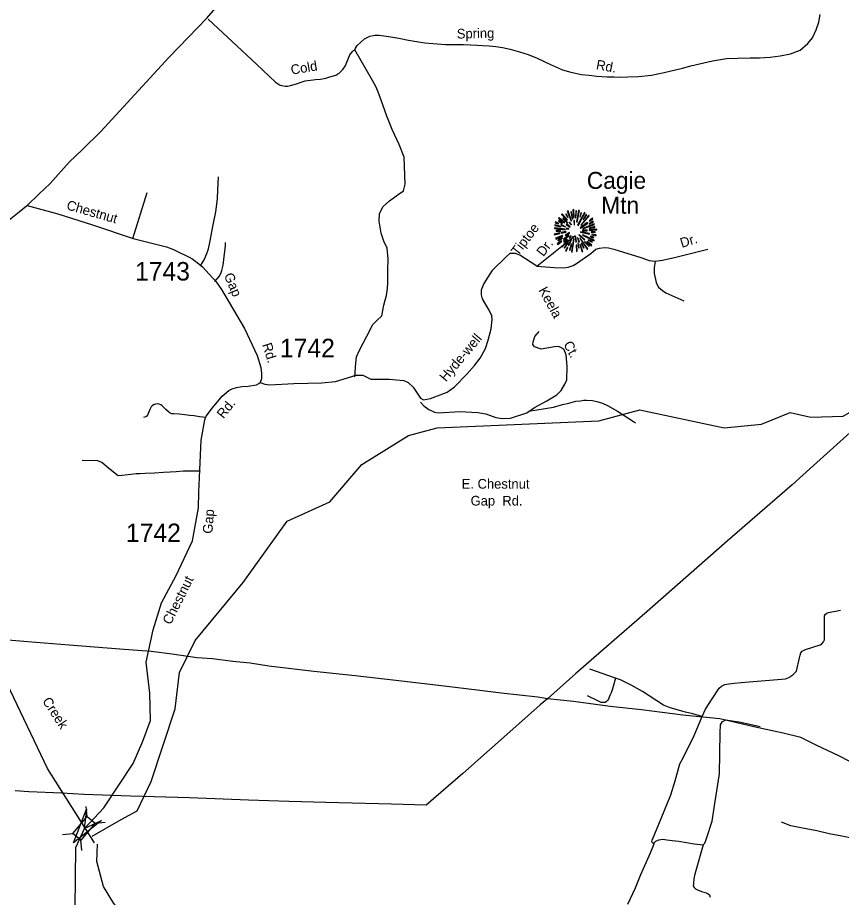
# Model space of a CAD drawing. Extents: x 884530 to 1028605, y 526725 to 653634.
# Drawn here: x 983003 to 988576, y 599577 to 605531 of the extents above; entities that cross this region are included whole.
import ezdxf

# ---------------------------------------------------------------- set-up
doc = ezdxf.new("R2010")
doc.units = 0
for name, color, linetype in [('Exist Geographical Mountain Summit CELL', 7, 'Continuous'), ('Exist Geographical Mountain Summit Label', 7, 'Continuous'), ('Exist Hydrographic Creek Single Shore', 7, 'Continuous'), ('Exist Hydrographic Creek Single Shore Label', 7, 'Continuous'), ('Exist Road Non-System Type 51', 7, 'Continuous'), ('Exist Road Non-System Type 51 Label', 7, 'Continuous'), ('Exist Road Primary US Attributed', 7, 'Continuous'), ('Exist Road Secondary Structure Standard Bridge Attributed CELL', 7, 'Continuous'), ('Exist Road Secondary Structure Standard Bridge CELL', 7, 'Continuous'), ('Exist Road Secondary Type 41 Attributed', 7, 'Continuous'), ('Exist Road Secondary Type 51 Attributed', 7, 'Continuous'), ('Exist Road Secondary Type 51 Label', 7, 'Continuous'), ('Exist Road Secondary Type 51 Number Label', 7, 'Continuous'), ('Exist Utilities Electrical Transmission Line', 7, 'Continuous')]:
    doc.layers.add(name, color=color, linetype=linetype)

msp = doc.modelspace()

# ---------------------------------------------------------------- linework, layer by layer
at = {"layer": 'Exist Geographical Mountain Summit CELL'}
for points in [[(986721.5, 604220.6), (986747.7, 604153.7), (986750.7, 604154.8), (986726.7, 604223.1)], [(986755.4, 604168.6), (986757.9, 604169.3), (986748.9, 604217.3), (986744.5, 604216.2)], [(986760.1, 604230), (986764.2, 604178), (986767.4, 604178.4), (986766, 604231.1)], [(986776.1, 604175.9), (986780.1, 604175.9), (986783.7, 604223.1), (986778.3, 604223.1)], [(986788.1, 604147.5), (986803, 604224.6), (986797.5, 604226.4), (986784.8, 604148.3)], [(986791.4, 604125.7), (986794.3, 604123.9), (986842.9, 604208.6), (986837.5, 604212.2)], [(986805.8, 604182.8), (986809.2, 604181.6), (986818.6, 604208.6), (986813.9, 604210.4)], [(986639.8, 604142.8), (986662.3, 604134.1), (986663.4, 604137), (986641.3, 604147.9)], [(986661.6, 604153.7), (986687.4, 604137.3), (986689.6, 604139.9), (986664.5, 604157.7)], [(986662.7, 604172.6), (986702.3, 604142.1), (986704.5, 604144.3), (986666.4, 604177)], [(986683.1, 604197.3), (986719, 604159.9), (986722.3, 604162.4), (986687.1, 604202.1)], [(986691, 604169.7), (986723.7, 604140.6), (986725.9, 604142.8), (986694, 604174.8)], [(986710.7, 604198.8), (986726.3, 604177), (986728.1, 604178.4), (986714.7, 604202.8)], [(986734.3, 604144.3), (986748.1, 604127.9), (986750.3, 604130.1), (986737.6, 604147.2)], [(986765.6, 604156.6), (986767, 604127.5), (986769.6, 604127.9), (986769.6, 604157)], [(986809.2, 604107.2), (986811, 604104.7), (986859.6, 604140.6), (986856.4, 604145)], [(986812.4, 604127.2), (986814.6, 604125), (986870.2, 604189.3), (986866.2, 604194.1)], [(986849.9, 604198.8), (986828.8, 604165.3), (986831.7, 604164.2), (986854.2, 604195.5)], [(986870.2, 604132.3), (986897.8, 604147.2), (986894.9, 604152.2), (986868.8, 604134.8)], [(986870.2, 604155.2), (986872, 604152.6), (986894.9, 604168.9), (986891.3, 604172.6)], [(986634.3, 604102.5), (986706.3, 604095.5), (986706.6, 604098.5), (986634.3, 604107.5)], [(986636.9, 604123.5), (986678.3, 604114.1), (986679.5, 604117.4), (986638, 604128.3)], [(986646.4, 604085), (986676.1, 604086.5), (986676.1, 604090.1), (986645.3, 604090.1)], [(986678.3, 604125.7), (986708.8, 604113.8), (986710, 604115.9), (986680.5, 604129.8)], [(986714.7, 604131.2), (986739.8, 604112.2), (986741.9, 604115.2), (986717.2, 604134.4)], [(986715, 604101.4), (986732.1, 604099.2), (986732.5, 604101.4), (986715.8, 604105.7)], [(986825.2, 604091.6), (986825.2, 604088.7), (986855.3, 604088.7), (986856, 604093.7)], [(986826.2, 604104.3), (986827.3, 604102.1), (986905.5, 604130.8), (986903.6, 604135.5)], [(986868.4, 604090.5), (986920.7, 604093.7), (986921.1, 604098.5), (986868.8, 604093.7)], [(986872, 604104.3), (986908.8, 604110.8), (986907.3, 604116.3), (986870.6, 604106.5)], [(986632.9, 604064.7), (986634.3, 604059.6), (986670.4, 604070.1), (986668.2, 604073.4)], [(986642.7, 604037), (986645.3, 604032.4), (986690.7, 604052.3), (986689.2, 604057)], [(986660.2, 604021.1), (986689.2, 604037.8), (986687.1, 604041.4), (986658, 604026.1)], [(986678.7, 604076), (986679.8, 604071.2), (986712.9, 604079.6), (986712.2, 604083.2)], [(986684.9, 603980.7), (986687.8, 603978.2), (986728.5, 604025.8), (986725.6, 604027.9)], [(986700.2, 604012), (986719.4, 604030.1), (986716.1, 604032.4), (986695.8, 604015.2)], [(986696.5, 604030.5), (986699.4, 604026.8), (986733.9, 604055.2), (986732.1, 604057.8)], [(986706.3, 604061.8), (986708.5, 604057), (986737.2, 604072.3), (986736.2, 604075.6)], [(986728.1, 603990.6), (986732.5, 603988.8), (986759, 604047.2), (986756.5, 604048)], [(986735, 604039.9), (986738.3, 604037), (986748.5, 604053.4), (986746.6, 604054.8)], [(986749.5, 603945.1), (986754.3, 603944), (986767, 604033.4), (986763.8, 604034.2)], [(986775, 604049.1), (986779, 604012), (986783.4, 604012.3), (986778.3, 604049.8)], [(986791, 604040.3), (986799.7, 604010.5), (986803.7, 604012.3), (986793.2, 604041.4)], [(986799.4, 604060.7), (986837.9, 604025.4), (986840.4, 604029.8), (986801.2, 604062.9)], [(986805.5, 604038.1), (986856, 603963.3), (986859.6, 603966.2), (986808.1, 604039.2)], [(986810.6, 604077.8), (986871.3, 604065.8), (986872.4, 604070.1), (986811.7, 604081.4)], [(986824.4, 604058.2), (986902.6, 604020), (986904.4, 604025.4), (986825.9, 604061)], [(986863.7, 604024), (986888.8, 604010.9), (986891.3, 604014.6), (986865.9, 604027.9)], [(986877.9, 604048), (986898.9, 604039.9), (986900.7, 604044.3), (986879.3, 604051.2)], [(986883.3, 604078.5), (986909.8, 604076.3), (986909.8, 604080.6), (986883.7, 604081.7)], [(986887.3, 604061.4), (986915.6, 604054.1), (986916.3, 604059.6), (986888.3, 604065.8)], [(986654, 604000.3), (986656.9, 603996.3), (986685.3, 604017.4), (986682.7, 604020.7)], [(986724.9, 604012), (986699.8, 603972.7), (986703, 603970.2), (986728.9, 604009.8)], [(986710, 603953.5), (986714.7, 603950.6), (986725.6, 603975.3), (986722.3, 603977.5)], [(986739.8, 603955.3), (986751.7, 603998.1), (986748.1, 603998.5), (986735.4, 603956.3)], [(986781.2, 603990.6), (986784.8, 603948.1), (986788.8, 603949.1), (986785.5, 603990.6)], [(986800.8, 603973.8), (986795.4, 604003.7), (986792.1, 604003.7), (986796.5, 603972.7)], [(986805.5, 603995.3), (986823, 603945.5), (986827.3, 603947.3), (986808.5, 603996)], [(986816, 604001.1), (986832, 603971.6), (986836.1, 603973.8), (986819.7, 604002.5)], [(986837.9, 604012.3), (986868, 603983.2), (986871.3, 603985.8), (986840.1, 604014.8)], [(986854.6, 604013), (986885.1, 603987.2), (986888.3, 603990.9), (986856.4, 604015.6)]]:
    msp.add_lwpolyline(points, close=True, dxfattribs=at)
at = {"layer": 'Exist Hydrographic Creek Single Shore'}
for points in [[(983506.7, 599990.5), (983702.5, 600104.6), (983812.9, 600161.6), (983905.5, 600361.1), (984069.3, 600852.9), (984097.8, 601098.8), (984204.6, 601316.1), (984528.5, 601708.4), (984826.4, 602122.5), (985114.6, 602254.6), (985331.8, 602506.2), (985647, 602703.3), (985840.7, 602755.2), (986934.6, 602802.2), (987212.5, 602875.4), (987783.7, 602755.5), (988034.6, 602780), (988229, 602858.1), (988369.9, 602825.8), (988586.9, 602834.6), (988799.5, 602955), (988906.9, 603166.2), (988999.2, 603663.1)], [(983522.5, 599946.2), (983206.2, 600448.1), (982931.6, 601021.3), (982741.7, 601190.2), (982601.2, 601347.1), (982177.6, 601401.6), (981996.7, 601467.6), (981508.9, 601835.1), (981222.5, 601995.1), (981134.3, 602098.6), (980959.4, 602102.1), (980739.8, 602021.2), (980598.1, 602024.1), (980275.7, 602167.6), (980109, 602216.1), (979979.9, 602199.9), (979738, 602113.8), (979279.4, 602163.3), (979026.8, 602241.7), (978485.1, 602485.1), (978167.9, 602565.8), (977926.4, 602587.4), (977792, 602684.2)], [(985323.5, 597640.5), (985230.4, 597845.9), (985062.9, 598065.8), (984199.2, 598890.6), (983654.5, 599534.9), (983583.3, 599651.2), (983539.1, 599819.4), (983543.4, 599937.6)]]:
    msp.add_lwpolyline(points, dxfattribs=at)
at = {"layer": 'Exist Road Non-System Type 51'}
for p, q in [((983782.2, 604036.6), (983880.1, 604348.1)), ((986516.3, 603848.4), (986774.4, 604056.8)), ((987048.7, 601061), (986873.3, 601122.4))]:
    msp.add_line(p, q, dxfattribs=at)
for points in [[(984291.8, 605519.3), (984619.6, 605216.3), (984748, 605092.9), (984774.3, 605076), (984788.9, 605070.9), (984801.4, 605068.8), (984813.8, 605067.7), (984827.9, 605066.9), (984848.9, 605071.7), (984888.9, 605082), (984920.8, 605094.8), (984947.8, 605102.1), (984984.2, 605107.3), (985019.2, 605111.5), (985052.8, 605115.1), (985087, 605120.7), (985116, 605129), (985156.6, 605141.5), (985168.4, 605149.2), (985178, 605155.5), (985203.9, 605179.3), (985219.1, 605203.1), (985236.3, 605244.1), (985251.5, 605278.7), (985268.7, 605300.3), (985275.9, 605307.7), (985283.9, 605313.2)], [(985283.9, 605313.2), (985286, 605319.7), (985301.1, 605341.4), (985325, 605365.1), (985350.8, 605386.7), (985385.5, 605404), (985419.4, 605411.6), (985449.6, 605412.6), (985528.5, 605400.2), (985582, 605391.1), (985646.9, 605378.4), (985700.8, 605369.4), (985757, 605360.8), (985813.1, 605354.5), (985898.3, 605349.3), (985965.8, 605349.3), (986019.8, 605349.3), (986066.6, 605346.1), (986114.3, 605344), (986147.6, 605342), (986193.3, 605338.9), (986238, 605335.7), (986282.6, 605329.5), (986334.6, 605317.1), (986399, 605299.4), (986457.2, 605280.9), (986517.7, 605257.1), (986608.8, 605213.4), (986688.8, 605177.9), (986745.9, 605161.2), (986817.1, 605146.5), (986868.5, 605140.5), (986922.5, 605135.3), (986990.8, 605129.6), (987038.9, 605130.1), (987082.5, 605127), (987131.3, 605129), (987204, 605132.2), (987291.2, 605141.5), (987376.4, 605160.2), (987500.1, 605189.3), (987558.2, 605204.9), (987615.4, 605217.4), (987703.9, 605237.6), (987799, 605255), (987872.5, 605257.1), (987958.9, 605259.3), (988021.5, 605259.3), (988093.9, 605263.5), (988162, 605272.2), (988231.9, 605285.5), (988296.3, 605311.2), (988347.9, 605356.5), (988380.3, 605393.3), (988406.2, 605447.2), (988423.4, 605499.1), (988432.7, 605552.1)], [(985283.5, 603099.3), (985290.3, 603192.4), (985295.4, 603235.2), (985315.2, 603281), (985366.1, 603374.6), (985406.9, 603454.3), (985432.7, 603480.2), (985467.6, 603513.1), (985480.5, 603584.8), (985489.1, 603618), (985498.5, 603650.5), (985505.4, 603698.3), (985507.5, 603735.1), (985508.4, 603820.8), (985510.5, 603897.5), (985503.5, 603971.2), (985481.5, 604018), (985461.7, 604072.8), (985448.7, 604153.5), (985450.2, 604205.5), (985476.3, 604252.8), (985518.5, 604289.9), (985577.2, 604334.7), (985614, 604359.5), (985625, 604404.4), (985618.2, 604585.5), (985584.1, 604672.2), (985536.4, 604772.9), (985500.1, 604863.3), (985473.1, 604940.8), (985446.6, 605015.5), (985427.9, 605060.8), (985404.8, 605105.7), (985283.9, 605313.2)], [(984243.4, 603856.1), (984265.8, 603892.1), (984284.1, 603933.8), (984294.7, 603965.8), (984303.7, 604008.4), (984327, 604127.9), (984343.9, 604216.8), (984355, 604303.2), (984358, 604365.8), (984360.9, 604452.3)], [(984337.8, 603745.3), (984367.2, 603778.9), (984377.7, 603798), (984385.2, 603819.1), (984392.6, 603856.1), (984403.2, 603931.2), (984408.4, 603985.1), (984408.4, 604009.4)], [(986516.3, 603848.4), (986633.5, 603838.5), (986698.1, 603837.6), (986726.9, 603840.9), (986760.9, 603853.4), (986783.1, 603865.7), (986880.3, 603933.7), (986915.6, 603963), (986938.5, 603971.1), (986972.2, 603974.5), (986999.5, 603972), (987036.5, 603963), (987218.3, 603907.4), (987276.1, 603886.2), (987316, 603882.1)], [(986516.3, 603848.4), (986399.9, 603922.5), (986370.3, 603933.6), (986333.4, 603933.6), (986309.3, 603913.3), (986211.4, 603817.2), (986156, 603730.3), (986139.4, 603685.9), (986139.4, 603654.5), (986144.9, 603628.6), (986170.8, 603584.3), (986191.1, 603551), (986210.2, 603512.5)], [(987316, 603882.1), (987366, 603888.8), (987456.8, 603909.4), (987672.5, 603963.4)], [(987316, 603882.1), (987309, 603836.8), (987309.9, 603799.5), (987322.8, 603737.4), (987328.5, 603722.1), (987339.3, 603707.1), (987365.4, 603683.1), (987388.2, 603668.3), (987509.5, 603614.7)], [(985727.9, 602927.8), (985751.9, 602902.6), (985785.3, 602878), (985823.7, 602860.6), (985847, 602856.2), (985993.9, 602864.7), (986116.1, 602858.3), (986170.1, 602849.7), (986238.3, 602824.5), (986282.6, 602816.9), (986336.4, 602818.9), (986447.2, 602857), (986499.8, 602891.6), (986582.8, 602936.9), (986649.7, 602977.7), (986679.5, 603007.5), (986705.4, 603050.2), (986718.4, 603079.9), (986720.3, 603169.1), (986712.9, 603249), (986698, 603286.2), (986677.6, 603299.2), (986659, 603303.9), (986634.9, 603303), (986543.8, 603288), (986499.2, 603303), (986488, 603319.6), (986489.9, 603336.4), (986501.1, 603373.5), (986530.8, 603406.9)], [(984277.5, 602824.7), (984234.5, 602830.1), (984196.8, 602834.8), (984169.2, 602837), (984149.2, 602840.1), (984133.8, 602843.2), (984096.2, 602846.3), (984059.2, 602848.6), (984047, 602849.3), (984035.4, 602853.9), (984023.8, 602863.8), (984005.5, 602879.3), (983981.3, 602903.3), (983972.5, 602910), (983960.9, 602914.4), (983947.9, 602916.2), (983934.8, 602915.3), (983923.1, 602910.4), (983914, 602904.6), (983907.5, 602896.8), (983897.7, 602879.1), (983881.9, 602840.1), (983877.9, 602834), (983871, 602829.3), (983854.9, 602825.5)], [(986458.1, 602867.9), (986628.6, 602893.7), (986689.2, 602911.7), (986731.6, 602922.2), (986780.1, 602934.6), (986810.4, 602937.4), (986834.4, 602940.7), (986852.5, 602942), (986892.4, 602938.6), (986922.3, 602933.6), (986959.9, 602922.4), (986993.4, 602905.1), (987062, 602866.7), (987169.6, 602797), (987183.5, 602788.5)], [(984237, 602463.3), (984232.5, 602461.9), (984169.5, 602461.9), (984122.2, 602460.8), (984074.6, 602456.3), (984034.9, 602454.1), (983990.7, 602451.9), (983928.9, 602447.5), (983864.9, 602445.3), (983829.6, 602444.2), (983804.2, 602443.1), (983750.1, 602436.5), (983708.1, 602430.9), (983682.8, 602429.9), (983618.8, 602480.6), (983573.5, 602519.2), (983544.8, 602531.4), (983440, 602533.6)], [(987633.2, 600800.5), (987656.7, 600851.3), (987700.5, 600921.1), (987748.4, 600992.6), (987764.4, 601006.6), (987787.5, 601018.6), (987814.6, 601022.7), (987850.7, 601026.7), (987896.9, 601030.7), (988196.9, 601056.8), (988220, 601064.8), (988248.1, 601083.9), (988271.2, 601107.9), (988292, 601197.9), (988296.7, 601216.9), (988300.5, 601231), (988310.9, 601242.9), (988332.9, 601253.8), (988431.2, 601286.4), (988444.3, 601291.9), (988455.7, 601306.2), (988460.5, 601319.5), (988460.5, 601469.1), (988460.5, 601481.4), (988467.9, 601493.4), (988477.7, 601500.4), (988489.7, 601505), (988569.8, 601520.1)], [(987048.7, 601061), (987027.3, 600989.2), (987019, 600962.1), (987010.7, 600947.5), (987004.5, 600930.9), (987000.4, 600918.4), (986994.1, 600910.1), (986985.7, 600901.7), (986977.4, 600895.5), (986964.9, 600895.5), (986950.3, 600895.5), (986927.5, 600908), (986858.8, 600941.3)], [(987633.2, 600800.5), (987570.6, 600818.4), (987520.7, 600831), (987417.1, 600859.9), (987372.9, 600878.8), (987229.3, 600970.4), (987158.5, 601010), (987081.5, 601049.5), (987048.7, 601061)], [(987309.7, 599938.4), (987297.9, 599945.4), (987293.9, 599954.2), (987295.8, 599964.6), (987335.5, 600060.1), (987421.3, 600270.5), (987452.1, 600365.1), (987483.7, 600480.5), (987508, 600525.7), (987579.3, 600673.5), (987633.2, 600800.5)], [(987641, 599932), (987652.6, 599944.9), (987664.3, 599975.9), (987702.2, 600093.2), (987720.7, 600211.9), (987750.3, 600413.5), (987755.3, 600690.5), (987759, 600743.7), (987772.6, 600767.2), (987794.8, 600778.3), (987895.1, 600762.3), (988026.1, 600732.6)], [(989451.4, 599810.4), (989083.2, 599877.6), (988960.9, 599905.6), (988842.3, 599936.5), (988769.1, 599954.2), (988740.2, 599962.2), (988645, 599978.6), (988577.8, 599991.6), (988492.6, 600008.1), (988409.1, 600027.7), (988302.5, 600047.4), (988233.8, 600062.1), (988169.8, 600085.1)], [(987309.7, 599938.4), (987312.4, 599947.5), (987319.5, 599956.6), (987339.7, 599965.8), (987367, 599970.8), (987395.9, 599967.1), (987429.9, 599962.9), (987477.1, 599957.1), (987578.9, 599938.4), (987641, 599932)], [(987641, 599932), (987583.4, 599733.3), (987577.3, 599703.6), (987574.9, 599670.9), (987573.5, 599655.4), (987579.9, 599643.8), (987588.4, 599635), (987601.5, 599627.8), (987630.1, 599615.9), (987660.6, 599608.6), (987675.2, 599601.3), (987684.4, 599593.3), (987688.4, 599579.4)]]:
    msp.add_lwpolyline(points, dxfattribs=at)
at = {"layer": 'Exist Road Primary US Attributed'}
for points in [[(983067.6, 604259.9), (983146.2, 604335.2), (983222.2, 604407.5), (983352, 604552.3), (983443.1, 604638.9), (983565, 604759.9), (984025.5, 605261.5), (984158, 605398.3), (984282, 605526.6), (984359.8, 605613.9), (984420.8, 605693.8), (984479.7, 605773.8), (984538.5, 605857.9), (984696.2, 606089.3), (984761.4, 606182.9), (984912.8, 606405.9), (985007.5, 606536.4), (985072.2, 606610.1), (985099.3, 606641.4), (985174.6, 606707.4), (985279.9, 606797.5), (985378.2, 606891.8), (985566.2, 607025.9), (985903.2, 607301.8)], [(982945.2, 604161.1), (983014.1, 604215.8), (983063.6, 604258), (983067.6, 604259.9)]]:
    msp.add_lwpolyline(points, dxfattribs=at)
at = {"layer": 'Exist Road Secondary Structure Standard Bridge Attributed CELL'}
msp.add_lwpolyline([(983571.3, 600098.3), (983381.2, 599945.6), (983469.5, 600172.9), (983453.3, 600044)], close=True, dxfattribs=at)
at = {"layer": 'Exist Road Secondary Structure Standard Bridge CELL'}
for p, q in [((983473.9, 600124.2), (983467.9, 600192.9)), ((983526.7, 600079.8), (983595.5, 600085.9)), ((983307.8, 600002.6), (983376.5, 600008.7)), ((983436.6, 599894.5), (983430.6, 599963.3))]:
    msp.add_line(p, q, dxfattribs=at)
msp.add_lwpolyline([(983376.5, 600008.7), (983473.6, 600124.4), (983527.7, 600079), (983430.6, 599963.3)], close=True, dxfattribs=at)
at = {"layer": 'Exist Road Secondary Type 41 Attributed'}
msp.add_lwpolyline([(984642.8, 603061.6), (984675.6, 603049.5), (984707.8, 603045.5), (984871.5, 603054), (985060.4, 603060), (985153.4, 603069), (985294.4, 603111), (985339.3, 603111), (985393.3, 603084), (985516.3, 603084), (985616.3, 603074.2), (985644.6, 603061.5), (985678.8, 603029.2), (985729.6, 602955.9), (985748.1, 602944.2), (985797, 602954), (985909.3, 602995), (985958.2, 603032.7), (986041.2, 603118.7), (986094, 603175.3), (986133, 603226.2), (986167.2, 603292.1), (986186.8, 603347.8), (986207.3, 603425), (986214.1, 603488.1), (986210.2, 603512.5)], dxfattribs=at)
at = {"layer": 'Exist Road Secondary Type 51 Attributed'}
for points in [[(983067.6, 604259.9), (983275, 604202.2), (983510, 604127.7), (983785.7, 604035.6), (984009.8, 603979.7), (984057.8, 603962.1), (984182.5, 603900.1), (984217.9, 603873.3), (984253.4, 603844.5), (984345.1, 603742.7), (984383.2, 603691.2), (984537.7, 603427.9), (984624.1, 603244.3), (984648.2, 603163.3), (984653.6, 603121.2), (984652.2, 603085.7), (984642.8, 603061.6)], [(983454.4, 600042.3), (983586, 600183.5), (983784.4, 600483.6), (983850.5, 600633.6), (983901.2, 600774.8), (983896.7, 600958.7), (983872.5, 601168.3), (983921, 601386.7), (983976.1, 601569.8), (984075.3, 601755.2), (984185.1, 601989.7), (984227, 602212.5), (984229.2, 602318.4), (984235.8, 602468.5), (984244.6, 602670.6), (984268.8, 602809.6), (984278.8, 602834.3), (984321.8, 602889), (984387.2, 602969.5), (984432.7, 603007.7), (984454.8, 603017.7), (984484.3, 603027.4), (984520.4, 603033.5), (984563.2, 603036.8), (984619.4, 603044.8), (984635.5, 603053.5), (984642.8, 603061.6)], [(982222.5, 597556), (982258.6, 597624.4), (982315.9, 597689.7), (982358.8, 597723.1), (982619.1, 597833.4), (982769.4, 597923.8), (982848.3, 597963.3), (982947.6, 598056.2), (983031.4, 598248.2), (983099.6, 598412.2), (983317.9, 598944), (983364.2, 599078.6), (983384, 599281.6), (983392.1, 599503.4), (983396.5, 599913.8), (983454.4, 600042.3)], [(987131.7, 599531.6), (987183.8, 599642.7), (987218.6, 599730.8), (987284.4, 599877.9), (987309.7, 599938.4)]]:
    msp.add_lwpolyline(points, dxfattribs=at)
at = {"layer": 'Exist Utilities Electrical Transmission Line'}
for points in [[(988634.1, 602722.3), (988386.1, 602498.6), (988243.5, 602369.4), (988024.8, 602179), (987802.1, 601986.6), (987542, 601757.4), (987298.4, 601543.6), (987191.1, 601451.3), (986953.7, 601243.4), (986778.4, 601091.3), (986588.3, 600921.7)], [(986588.3, 600921.7), (986522.7, 600932), (986273.4, 600958.6), (986112, 600978.3), (985833, 601013.9), (985562, 601045.4), (985286.9, 601076.9), (985007.9, 601106.5), (984702.7, 601141.1), (984575.5, 601161.6), (984459.7, 601173.6), (984322.2, 601190.3), (984216.5, 601198.1), (984049.2, 601223.8), (983905.7, 601240.7), (983694.1, 601256.2), (983350.8, 601283.9), (983125.3, 601301.9), (982879.9, 601322.4)], [(986588.3, 600921.7), (986538.9, 600879.5), (986353.1, 600715.7), (986196.1, 600575.1), (986014.4, 600415.3), (985767, 600201.8), (985533.1, 600207.7), (985089, 600219.2), (984839.1, 600225.9), (984565.4, 600235.2), (984165.6, 600251), (983767.8, 600262.8), (983451.9, 600273.8), (983302.1, 600283), (983078.4, 600290.7), (982986.5, 600297.9)], [(988768.7, 600426.1), (988562.2, 600533.3), (988404.7, 600606.6), (988302.5, 600658.3), (988181.4, 600688.6), (987982.7, 600731.4), (987754.5, 600785.4), (987503.1, 600810), (987224.2, 600845.7), (987010.8, 600869.2), (986763.8, 600901.7), (986588.3, 600921.7)]]:
    msp.add_lwpolyline(points, dxfattribs=at)

# ---------------------------------------------------------------- texts
at = {"layer": 'Exist Geographical Mountain Summit Label'}
for s, p in [('Cagie', (986853.8, 604371.6)), ('Mtn', (986951.3, 604203.5))]:
    msp.add_text(s, height=114.83, dxfattribs=at).set_placement(p)
at = {"layer": 'Exist Hydrographic Creek Single Shore Label'}
msp.add_text('Creek', height=65.62, rotation=303.20191, dxfattribs=at).set_placement((983167.3, 600905.6))
msp.add_text('Creek', height=65.62, rotation=303.20191, dxfattribs=at).set_placement((983167.3, 600905.6))
at = {"layer": 'Exist Road Non-System Type 51 Label'}
for s, rotation, p in [('Spring', 1.33711, (985974.8, 605388.4)), ('Cold', 9.64036, (984856.9, 605144.2)), ('Rd.', 349.5906, (986912.9, 605182.1)), ('Tiptoe', 52.64508, (986387.1, 603913.3)), ('Dr.', 17.76117, (987496.7, 603972.1)), ('Dr.', 52.64508, (986559.7, 603909.2)), ('Keela', 298.6577, (986524.6, 603686.6)), ('Hyde-well', 49.88738, (985900.3, 603062.3)), ('Ct.', 298.6577, (986693.3, 603320))]:
    msp.add_text(s, height=65.62, rotation=rotation, dxfattribs=at).set_placement(p)
at = {"layer": 'Exist Road Secondary Type 51 Label'}
for s, rotation, p in [('Chestnut', 344.00474, (983329.2, 604233.8)), ('Gap', 292.85974, (984397.4, 603787.3)), ('Rd.', 287.64527, (984656.8, 603318)), ('Rd.', 51.49935, (984395.7, 602812.3)), ('Gap', 85.6627, (984320.2, 602036.1)), ('Chestnut', 63.48362, (984038.3, 601417.1))]:
    msp.add_text(s, height=65.62, rotation=rotation, dxfattribs=at).set_placement(p)
for s, height, p in [('E. Chestnut', 65.617, (986007.3, 602342.9)), ('Gap  Rd.', 65.62, (986067.4, 602228.7))]:
    msp.add_text(s, height=height, dxfattribs=at).set_placement(p)
at = {"layer": 'Exist Road Secondary Type 51 Number Label'}
for s, p in [('1743', (983797, 603751.6)), ('1742', (984777.4, 603232.4)), ('1742', (983735.8, 601981.4))]:
    msp.add_text(s, height=125, dxfattribs=at).set_placement(p)

doc.saveas('drawing.dxf')
